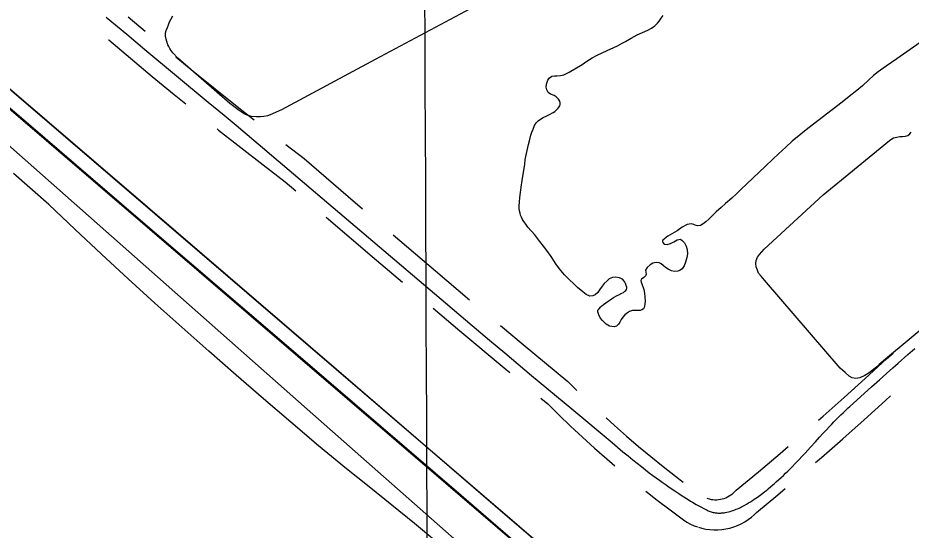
# Model space of a CAD drawing. Extents: x 3424494 to 3462436, y 522220 to 547718.
# Drawn here: x 3433422 to 3434313, y 544046 to 544557 of the extents above; entities that cross this region are included whole.
import ezdxf

# ---------------------------------------------------------------- set-up
doc = ezdxf.new("R2010")
doc.units = 0
for name, color, linetype in [('V-DTCH-CNTR', 7, 'Continuous'), ('V-GRID-MAJR', 7, 'Continuous'), ('V-RAIL-TRAK', 7, 'Continuous'), ('V-ROAD-CNTR', 7, 'Continuous'), ('V-TOPO-SHOR', 7, 'Continuous')]:
    doc.layers.add(name, color=color, linetype=linetype)

msp = doc.modelspace()

# ---------------------------------------------------------------- linework, layer by layer
at = {"layer": 'V-DTCH-CNTR'}
msp.add_lwpolyline([(3433840.518, 544034.518), (3433818.13, 544053.001), (3433795.6040000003, 544071.321), (3433772.9450000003, 544089.4720000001), (3433750.154, 544107.46), (3433722.433, 544130.545), (3433694.8540000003, 544153.802), (3433667.421, 544177.233), (3433640.136, 544200.832), (3433612.998, 544224.601), (3433586.009, 544248.5380000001), (3433559.168, 544272.645), (3433532.481, 544296.9180000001), (3433505.943, 544321.357), (3433479.558, 544345.959), (3433453.328, 544370.728), (3433417.963, 544401.939)], dxfattribs=at)
at = {"layer": 'V-GRID-MAJR'}
msp.add_spline([(3433899.984, 527634.123), (3433874.427, 533693.136), (3433848.862, 539754.083), (3433823.2970000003, 545815.045), (3433823.289, 545816.963)], degree=3, dxfattribs=at)
at = {"layer": 'V-RAIL-TRAK'}
for points in [[(3433283.139, 544579.546), (3433433.097, 544451.309), (3433542.3680000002, 544357.2710000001), (3433704.515, 544218.8910000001), (3433864.492, 544081.313), (3433992.629, 543970.577), (3434099.355, 543880.109), (3434230.64, 543767.184), (3434365.071, 543652.068), (3434485.35, 543548.884), (3434638.849, 543418.058), (3434810.4220000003, 543270.3420000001), (3434948.98, 543151.449), (3435062.972, 543054.028), (3435154.165, 542975.696)], [(3435190.421, 542962.13), (3435035.748, 543094.74), (3434892.873, 543218.593), (3434779.864, 543315.615), (3434627.745, 543445.642), (3434493.109, 543559.7710000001), (3434400.941, 543640.085), (3434291.469, 543733.728), (3434167.066, 543840.888), (3434043.438, 543946.067), (3433898.591, 544070.129), (3433740.383, 544206.314), (3433525.964, 544390.6140000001), (3433337.089, 544551.857)]]:
    msp.add_lwpolyline(points, dxfattribs=at)
at = {"layer": 'V-ROAD-CNTR'}
for points in [[(3432086.345789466, 545626.634720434), (3433017.4879271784, 544826.146321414), (3436584.012794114, 541768.2934371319), (3439656.2466496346, 539130.4327128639), (3440791.29137954, 538157.354659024)], [(3432733.0404960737, 545050.3238730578), (3433007.723946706, 544814.759344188), (3436574.245813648, 541756.9094598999), (3439266.7034287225, 539445.1300834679)], [(3433510.5599410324, 544557.7208582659), (3433531.151899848, 544540.519892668), (3433549.201863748, 544525.5009227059), (3433612.4437372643, 544472.9930277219), (3433628.231705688, 544459.837054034), (3433640.0576820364, 544449.9520738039), (3433657.762646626, 544435.0881035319), (3433666.5976289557, 544427.6361184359), (3433675.419611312, 544420.1691333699), (3433765.58043099, 544343.678286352), (3433855.7592506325, 544267.205439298), (3433875.6042109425, 544250.4274728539), (3433892.9921761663, 544235.780502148), (3433908.2221457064, 544222.986527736), (3433934.9060923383, 544200.630572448), (3433974.982012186, 544167.1376394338), (3434015.090931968, 544133.6277064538), (3434020.705920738, 544128.948715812), (3434026.0279100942, 544124.5497246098), (3434031.06490002, 544120.4277328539), (3434035.8248905, 544116.573740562), (3434040.318881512, 544112.9797477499), (3434044.5568730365, 544109.6327544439), (3434048.551865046, 544106.5207606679), (3434052.312857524, 544103.6297664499), (3434055.853850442, 544100.946771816), (3434059.1838437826, 544098.4587767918), (3434062.31483752, 544096.1537814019), (3434065.257831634, 544094.016785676), (3434068.0228261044, 544092.037789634), (3434070.618820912, 544090.205793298), (3434073.057816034, 544088.5087966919), (3434077.6378068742, 544085.38480294), (3434081.65479884, 544082.71980827), (3434085.1737918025, 544080.442812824), (3434088.255785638, 544078.49481672), (3434090.95478024, 544076.8278200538), (3434093.317775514, 544075.396822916), (3434095.385771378, 544074.168825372), (3434099.0057641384, 544072.071829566), (3434101.71975871, 544070.545832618), (3434103.755754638, 544069.4278348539), (3434106.8087485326, 544067.7968381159), (3434109.860742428, 544066.2208412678), (3434110.876740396, 544065.733842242), (3434111.888738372, 544065.301843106), (3434112.8947363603, 544064.9218438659), (3434113.895734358, 544064.5918445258), (3434114.8897323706, 544064.307845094), (3434115.8777303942, 544064.0678455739), (3434116.858728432, 544063.8688459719), (3434117.8317264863, 544063.7078462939), (3434118.795724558, 544063.5838465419), (3434119.751722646, 544063.493846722), (3434120.69972075, 544063.435846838), (3434121.637718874, 544063.407846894), (3434122.5667170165, 544063.407846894), (3434123.4857151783, 544063.4338468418), (3434124.39471336, 544063.48484674), (3434125.293711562, 544063.558846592), (3434126.1827097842, 544063.6548464), (3434127.060708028, 544063.76984617), (3434127.928706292, 544063.903845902), (3434129.6467028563, 544064.225845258), (3434131.31969951, 544064.608844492), (3434132.948696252, 544065.0428436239), (3434134.5336930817, 544065.521842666), (3434136.073690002, 544066.0368416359), (3434137.56968701, 544066.5838405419), (3434139.021684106, 544067.1558393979), (3434140.430681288, 544067.7478382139), (3434141.796678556, 544068.3548369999), (3434143.11967591, 544068.9748357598), (3434144.4016733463, 544069.603834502)], [(3433532.605201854, 544557.861225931), (3433549.4715808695, 544543.5714697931)], [(3433513.0326961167, 544535.1254104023), (3433513.1287981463, 544535.0427740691), (3433534.7355902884, 544516.7367825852), (3433556.4744785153, 544498.5907588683), (3433578.3456394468, 544480.6015357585), (3433589.9356489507, 544471.2093762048)], [(3433580.178266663, 544517.9383429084), (3433597.318360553, 544503.8404642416), (3433619.149516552, 544486.1492190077), (3433641.105948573, 544468.6195351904), (3433658.0930818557, 544455.2598068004)], [(3433621.1338175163, 544446.1764873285), (3433622.474051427, 544445.1064648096), (3433644.7334043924, 544427.6003379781), (3433667.116358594, 544410.2547280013), (3433689.225695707, 544393.3796070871), (3433699.702398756, 544384.3465670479)], [(3433689.705355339, 544430.7534824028), (3433708.138304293, 544416.6843929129), (3433751.8228113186, 544379.0194997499), (3433766.3591864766, 544366.5847088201)], [(3433729.996285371, 544358.2271008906), (3433732.2771886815, 544356.2605002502), (3433775.8360759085, 544318.9991025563), (3433806.0802493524, 544293.3349867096)], [(3433796.7598454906, 544340.5892722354), (3433838.9088623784, 544304.8231351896), (3433873.120047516, 544276.0217313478)], [(3433836.6355687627, 544267.5212431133), (3433863.394089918, 544244.9940207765), (3433907.3893960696, 544208.2501821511), (3433913.3189614, 544203.3374748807)], [(3433903.78945205, 544250.343437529), (3433926.5746039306, 544231.3138178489), (3433971.132896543, 544194.3968035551), (3433980.0194063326, 544185.6788872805)], [(3434144.4016733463, 544069.603834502), (3434145.643670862, 544070.236833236), (3434146.84466846, 544070.8738319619), (3434149.1686638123, 544072.165829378), (3434151.338659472, 544073.4448268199), (3434153.36465542, 544074.696824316), (3434155.253651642, 544075.9128218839), (3434157.013648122, 544077.0868195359), (3434158.653644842, 544078.2148172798), (3434160.180641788, 544079.2938151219), (3434163.01463612, 544081.3648109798), (3434165.4566312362, 544083.2198072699), (3434167.561627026, 544084.867803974), (3434169.376623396, 544086.3238010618), (3434170.943620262, 544087.6047984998), (3434173.6306148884, 544089.8537940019), (3434175.5986109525, 544091.538790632), (3434177.04460806, 544092.7977881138), (3434179.163603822, 544094.6707843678), (3434181.21959971, 544096.5187806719), (3434183.6645948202, 544098.758776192), (3434185.9975901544, 544100.9427718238), (3434188.2275856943, 544103.071767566), (3434190.3605814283, 544105.1457634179), (3434192.403577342, 544107.163759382), (3434194.360573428, 544109.126755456), (3434198.0995659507, 544112.9497478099), (3434201.548559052, 544116.5547405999), (3434204.740552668, 544119.9457338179), (3434207.7015467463, 544123.133727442), (3434213.193535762, 544129.120715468), (3434217.958526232, 544134.3567049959), (3434222.118517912, 544138.9236958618), (3434225.763510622, 544142.901687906), (3434228.9685042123, 544146.3636809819), (3434231.7884985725, 544149.3746749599), (3434234.273493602, 544151.992669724), (3434236.46448922, 544154.2706651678), (3434240.3404814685, 544158.2206572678), (3434243.288475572, 544161.1516514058), (3434245.5274710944, 544163.3286470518), (3434248.933464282, 544166.55964059), (3434250.660460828, 544168.1586373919), (3434252.4044573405, 544169.7446342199), (3434273.796414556, 544189.042595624), (3434281.8333984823, 544196.2695811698), (3434288.880384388, 544202.580568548), (3434295.061372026, 544208.087557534), (3434300.4833611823, 544212.8935479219), (3434310.0093421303, 544221.265531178), (3434317.190327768, 544227.5075186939)], [(3434221.078606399, 544155.932421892), (3434225.608868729, 544159.8851318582), (3434246.763017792, 544178.6578462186), (3434267.7603160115, 544197.6061904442), (3434288.804250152, 544216.9168226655), (3434295.4930500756, 544222.7093783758)], [(3433944.1207344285, 544177.8178818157), (3433951.023103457, 544172.099196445), (3433962.0847166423, 544161.2474425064), (3433973.824155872, 544150.0417983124), (3433985.719127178, 544138.9987107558), (3433997.764104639, 544128.12166358), (3434009.959171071, 544117.412491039), (3434018.0341186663, 544110.5142146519)], [(3434218.220018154, 544113.707419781), (3434223.926574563, 544118.6033662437), (3434245.4271312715, 544137.3628681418), (3434266.7689822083, 544156.3021537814), (3434287.951683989, 544175.4178095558), (3434293.0140096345, 544180.0631723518)], [(3434009.1450323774, 544158.2661334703), (3434017.715895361, 544150.5263364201), (3434029.600828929, 544140.089508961), (3434041.624286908, 544129.8180941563), (3434053.791504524, 544119.7147730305), (3434066.0972232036, 544109.778196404), (3434078.538583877, 544100.0118664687), (3434085.987583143, 544094.328919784)], [(3434109.693535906, 544078.0810718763), (3434112.0308159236, 544077.4103455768), (3434113.8871789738, 544077.0170374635), (3434115.7631982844, 544076.7573498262), (3434117.64542988, 544076.6318677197), (3434119.5313255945, 544076.6426952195), (3434121.4167864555, 544076.7876324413), (3434123.284279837, 544077.0668957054), (3434125.138012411, 544077.4809728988), (3434126.9459638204, 544078.0209358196), (3434128.7071546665, 544078.689412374), (3434130.4246930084, 544079.4852200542), (3434132.080857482, 544080.4011243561), (3434133.6723151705, 544081.436020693), (3434135.180688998, 544082.5749577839), (3434136.5951779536, 544083.8142227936), (3434138.8211622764, 544086.0647859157), (3434161.209847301, 544104.6336344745), (3434182.829180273, 544122.8719287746), (3434190.843570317, 544129.7478836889)], [(3434048.930416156, 544085.1149035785), (3434060.177416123, 544076.2861335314), (3434073.0809581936, 544066.4418391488), (3434086.469149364, 544056.5203074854), (3434089.8805091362, 544054.3525446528), (3434093.4326956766, 544052.4409808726), (3434097.1045260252, 544050.7865500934), (3434100.3875650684, 544049.5815483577)], [(3434101.4184640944, 544049.2449281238), (3434104.7751840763, 544048.2816544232), (3434108.714821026, 544047.4469625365), (3434112.704801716, 544046.894650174), (3434116.7325701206, 544046.6261322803), (3434120.7686744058, 544046.6493047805), (3434124.789213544, 544046.9583675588), (3434128.7797201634, 544047.5551042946), (3434132.709987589, 544048.4330271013), (3434136.5740361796, 544049.5870641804), (3434140.3508453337, 544051.020587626), (3434144.0073069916, 544052.7147799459), (3434147.537142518, 544054.666875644), (3434150.90968483, 544056.8599793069), (3434154.129311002, 544059.2910422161), (3434157.170822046, 544061.9557772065), (3434159.1108377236, 544063.9172140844), (3434180.4581526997, 544081.6223655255), (3434187.7606194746, 544087.7828024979)]]:
    msp.add_lwpolyline(points, dxfattribs=at)
at = {"layer": 'V-TOPO-SHOR'}
for points in [[(3433188.427, 544626.179), (3433360.754, 544476.063), (3433710.929, 544167.03), (3434021.06, 543893.829)], [(3433888.722, 544573.877), (3433778.894, 544515.513), (3433685.3540000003, 544465.276), (3433674.079, 544460.3420000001), (3433671.509, 544459.3690000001), (3433667.757, 544458.601), (3433664.597, 544458.29), (3433662.426, 544458.171), (3433660.585, 544458.116), (3433655.525, 544458.54), (3433653.489, 544459.144), (3433651.125, 544459.947), (3433649.026, 544460.748), (3433646.208, 544462.409), (3433643.062, 544464.397), (3433633.961, 544471.487), (3433582.102, 544516.656), (3433577.1350000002, 544522.145), (3433575.177, 544524.85), (3433573.938, 544526.503), (3433573.0270000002, 544528.283), (3433572.183, 544530.13), (3433571.0810000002, 544533.226), (3433570.307, 544535.729), (3433569.799, 544538.758), (3433569.881, 544541.849), (3433570.487, 544544.343), (3433571.622, 544547.231), (3433572.6240000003, 544549.922), (3433573.8910000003, 544552.875), (3433575.3540000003, 544555.759), (3433577.014, 544558.841)], [(3433941.511, 544454.325), (3433943.754, 544456.06), (3433946.332, 544457.549), (3433949.982, 544459.322), (3433952.9, 544460.713), (3433956.306, 544462.636), (3433958.0100000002, 544463.693), (3433959.765, 544465.186), (3433961.377, 544466.826), (3433962.892, 544469.0480000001), (3433963.386, 544470.697), (3433963.396, 544472.247), (3433962.968, 544473.947), (3433961.864, 544475.944), (3433959.548, 544478.09), (3433957.3710000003, 544479.3640000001), (3433953.887, 544480.888), (3433951.424, 544482.553), (3433949.935, 544485.228), (3433949.5130000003, 544487.656), (3433949.918, 544490.905), (3433951.1040000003, 544494.777), (3433952.378, 544496.76), (3433955.202, 544498.732), (3433957.727, 544499.203), (3433960.154, 544499.238), (3433963.648, 544499.461), (3433967.048, 544500.17), (3433972.446, 544502.709), (3433985.492, 544510.5430000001), (3433989.924, 544513.719), (3433995.23, 544516.988), (3434000.1950000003, 544519.579), (3434005.302, 544522.024), (3434010.214, 544524.228), (3434016.781, 544527.392), (3434020.72, 544529.1630000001), (3434025.1, 544531.5160000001), (3434028.701, 544533.435), (3434034.103, 544536.509), (3434040.233, 544539.87), (3434050.789, 544544.6630000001), (3434054.34, 544546.534), (3434057.653, 544548.941), (3434060.3340000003, 544551.448), (3434062.093, 544553.62), (3434064.2460000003, 544556.666), (3434066.151, 544559.078)], [(3434322.482, 544532.219), (3434299.154, 544516.1950000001), (3434288.633, 544508.64), (3434280.548, 544503.059), (3434275.966, 544499.348), (3434270.895, 544494.769), (3434264.8000000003, 544489.225), (3434259.146, 544484.455), (3434251.6890000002, 544478.385), (3434244.769, 544472.702), (3434210.467, 544446.457), (3434203.596, 544440.966), (3434194.921, 544433.982), (3434188.5330000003, 544428.148), (3434181.217, 544421.35), (3434175.366, 544416.191), (3434167.803, 544408.716), (3434143.5160000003, 544385.762), (3434139.467, 544381.711), (3434134.589, 544377.179), (3434128.447, 544371.926), (3434123.863, 544367.926), (3434119.134, 544363.734), (3434116.011, 544360.549), (3434111.524, 544356.111), (3434108.548, 544353.557), (3434105.919, 544351.487), (3434103.434, 544349.949), (3434100.328, 544349.48), (3434098.149, 544350.268), (3434096.699, 544351.053), (3434094.083, 544351.7), (3434090.053, 544350.993), (3434085.039, 544348.257), (3434080.218, 544344.792), (3434070.63, 544339.219), (3434067.414, 544336.811), (3434065.903, 544335.463), (3434065.313, 544334.253), (3434065.645, 544332.942), (3434067.14, 544331.382), (3434070.001, 544331.025), (3434073.353, 544332.074), (3434076.663, 544333.8), (3434080.165, 544335.576), (3434083.466, 544336.186), (3434085.207, 544335.109), (3434087.329, 544332.77), (3434088.91, 544329.463), (3434090.055, 544325.914), (3434090.321, 544321.742), (3434089.768, 544318.154), (3434088.236, 544313.263), (3434086.907, 544309.728), (3434085.144, 544306.732), (3434082.903, 544305.145), (3434080.667, 544304.283), (3434077.415, 544303.961)], [(3434046.813, 544286.172), (3434047.52, 544282.381), (3434047.936, 544278.4450000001), (3434048.059, 544274.656), (3434047.897, 544271.599), (3434047.149, 544268.252), (3434046.557, 544266.7980000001), (3434044.804, 544265.7880000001), (3434043.199, 544265.36), (3434041.0130000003, 544265.227), (3434040.284, 544265.379), (3434039.119, 544265.385), (3434036.788, 544265.397), (3434035.623, 544265.258), (3434032.705, 544264.254), (3434030.509, 544262.811), (3434027.876, 544260.787), (3434025.971, 544258.758), (3434024.21, 544256.292), (3434022.882, 544253.677), (3434021.414, 544251.647), (3434019.6550000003, 544249.615), (3434017.1750000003, 544248.903), (3434012.663, 544249.656), (3434009.177, 544251.715), (3434005.702, 544255.231), (3434003.24, 544258.012), (3434001.8000000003, 544260.935), (3434001.09, 544263.998), (3434001.096, 544265.164), (3434001.8310000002, 544266.47), (3434003.8850000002, 544268.791), (3434004.911, 544269.95), (3434006.521, 544271.105), (3434008.862, 544272.84), (3434011.348, 544274.574), (3434013.103, 544276.02), (3434016.614, 544278.332), (3434020.265, 544280.059), (3434022.018, 544280.9230000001), (3434024.795, 544282.51), (3434026.546, 544283.229), (3434028.011, 544284.384), (3434028.838, 544285.156), (3434029.428, 544286.318), (3434029.774, 544287.528), (3434029.7800000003, 544288.644), (3434029.352, 544290.297), (3434028.588, 544292.191), (3434027.484, 544294.284), (3434025.701, 544296.429), (3434022.606, 544297.95), (3434018.823, 544298.311), (3434015.667, 544297.9890000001), (3434012.315, 544296.844), (3434010.1210000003, 544294.964), (3434007.34, 544292.12), (3434005.335, 544289.414), (3434002.744, 544285.838), (3434000.983, 544283.325), (3433998.446, 544280.77), (3433995.966, 544279.7170000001), (3433993.055, 544279.684), (3433989.328, 544281.259), (3433985.8510000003, 544283.801), (3433980.733, 544288.05), (3433976.872, 544291.6630000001), (3433972.483, 544296.197), (3433967.6580000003, 544300.93), (3433962.698, 544306.927), (3433959.184, 544311.895), (3433954.469, 544318.907), (3433950.1380000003, 544324.947), (3433946.769, 544329.43), (3433943.252, 544334.106), (3433938.0500000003, 544340.491), (3433931.06, 544348.196), (3433929.039, 544351.264), (3433927.163, 544353.844), (3433925.914, 544356.083), (3433924.667, 544358.321), (3433923.95, 544360.267), (3433923.477, 544362.356), (3433922.9560000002, 544364.686), (3433922.629, 544366.775), (3433922.401, 544369.638), (3433922.664, 544373.081), (3433923.176, 544377.88), (3433923.835, 544382.825), (3433924.497, 544388.109), (3433925.502, 544394.653), (3433928.021, 544411.035), (3433928.535, 544415.882), (3433931.916, 544430.513), (3433933.2090000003, 544435.795), (3433934.202, 544439.862), (3433935.238, 544442.865), (3433936.373, 544446.109), (3433937.944, 544449.6410000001), (3433939.5100000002, 544452.204), (3433941.511, 544454.325)], [(3434333.128, 544254.209), (3434287.867, 544216.849), (3434281.522, 544211.4940000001), (3434277.756, 544208.16), (3434274.186, 544205.155), (3434270.686, 544202.479), (3434267.123, 544200.328), (3434262.245, 544198.254), (3434258.4250000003, 544197.354), (3434254.7490000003, 544198.229), (3434251.599, 544199.892), (3434247.673, 544203.398), (3434242.7, 544207.637), (3434167.307, 544295.335), (3434163.846, 544299.3), (3434161.364, 544302.601), (3434160.066, 544305.438), (3434159.034, 544308.93), (3434158.591, 544312.153), (3434158.937, 544315.178), (3434160.074, 544318.393), (3434162.128, 544321.209), (3434166.894, 544326.245), (3434225.733, 544380.626), (3434286.122, 544430.067), (3434290.0870000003, 544433.462), (3434293.323, 544435.811), (3434295.83, 544437.245), (3434299.057, 544438.081), (3434302.215, 544438.523), (3434304.978, 544438.705), (3434307.876, 544439.0160000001), (3434310.049, 544439.662), (3434312.097, 544441.427), (3434313.488, 544443.063)], [(3434077.415, 544303.961), (3434074.363, 544304.805), (3434071.1210000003, 544306.327), (3434068.608, 544307.9890000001), (3434066.097, 544309.992), (3434064.119, 544311.703), (3434062.085, 544312.684), (3434058.983, 544312.946), (3434055.972, 544312.282), (3434053.052, 544310.795), (3434050.125, 544307.951), (3434048.509, 544305.29), (3434048.933, 544303.3), (3434049.119, 544301.602), (3434048.525, 544299.711), (3434046.869, 544298.2660000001), (3434044.579, 544296.629), (3434043.893, 544295.226), (3434044.223, 544293.527), (3434044.794, 544291.876), (3434046.813, 544286.172)]]:
    msp.add_lwpolyline(points, dxfattribs=at)

doc.saveas('drawing.dxf')
